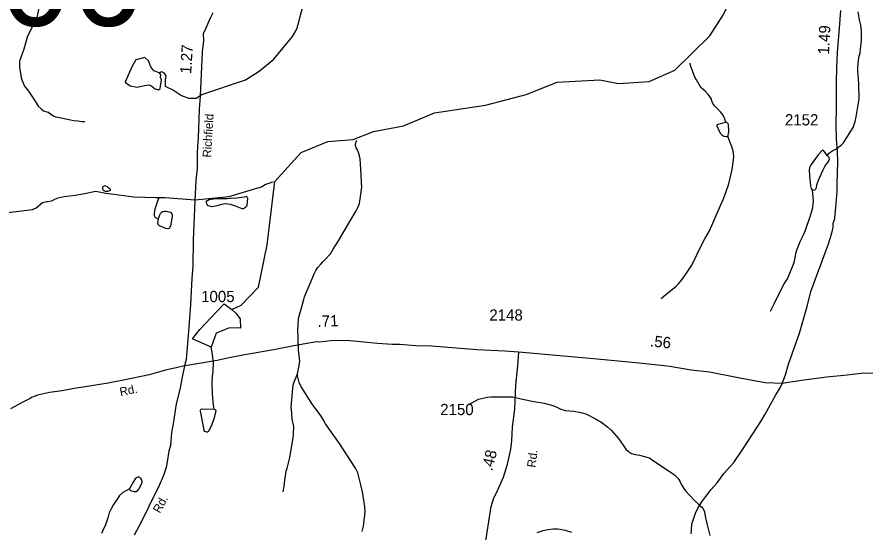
# Model space of a CAD drawing. Extents: x 1473865 to 1648260, y 639067 to 773536.
# Drawn here: x 1627858 to 1637288, y 647690 to 653423 of the extents above; entities that cross this region are included whole.
import ezdxf

# ---------------------------------------------------------------- set-up
doc = ezdxf.new("R2010")
doc.units = 0
for name, color, linetype in [('Exist Hydrographic Creek Single Shore', 7, 'Continuous'), ('Exist Hydrographic Misc Water Feature', 7, 'Continuous'), ('Exist Hydrographic Pond Under 1500 Sq Ft', 7, 'Continuous'), ('Exist Road Secondary Mileage Hundredths English Label', 7, 'Continuous'), ('Exist Road Secondary Structure Pipe Number Label', 7, 'Continuous'), ('Exist Road Secondary Type 41 Attributed', 7, 'Continuous'), ('Exist Road Secondary Type 51 Attributed', 7, 'Continuous'), ('Exist Road Secondary Type 51 Label', 7, 'Continuous'), ('Exist Road Secondary Type 51 Number Label', 7, 'Continuous')]:
    doc.layers.add(name, color=color, linetype=linetype)

msp = doc.modelspace()

# ---------------------------------------------------------------- linework, layer by layer
at = {"layer": 'Exist Hydrographic Creek Single Shore'}
for points in [[(1634887.7, 652702.9), (1635172.8, 652831.7), (1635560.8, 653211.2), (1635713.8, 653451), (1636038.8, 654130.4), (1636215.8, 654287.6), (1636275.8, 654394.8), (1636384.8, 654510.7), (1636586.8, 654647.8), (1636705.8, 654796.4)], [(1630246.5, 650168.6), (1630350.8, 650213.6), (1630541.8, 650416.4), (1630638.2, 650888.1), (1630725.8, 651591.4), (1631018.7, 651914.6), (1631312.8, 652036.6), (1631595.7, 652057.1), (1631821.7, 652147.7), (1632156.8, 652209.9), (1632499.7, 652354), (1633067.7, 652441), (1633518.7, 652559.9), (1633862.8, 652697.3), (1634337.8, 652723.8), (1634545.8, 652680.3), (1634887.7, 652702.9)]]:
    msp.add_lwpolyline(points, dxfattribs=at)
at = {"layer": 'Exist Hydrographic Misc Water Feature'}
for points in [[(1629443.5, 652800.2), (1629465.4, 652814.7), (1629490.8, 652802), (1629512.7, 652765.6), (1629507.2, 652718.2), (1629505.4, 652650.8), (1629600, 652607.1), (1629689.2, 652547), (1629763.8, 652517.9), (1629849.3, 652517.9), (1629913, 652557.9), (1630397.5, 652723.2), (1630552.2, 652817.9), (1630712.3, 652954.5), (1630923.1, 653205.2), (1630970.4, 653285.3), (1631034.1, 653525.7), (1631119.7, 654062.4), (1631273.8, 654403.9), (1631269.8, 654771.6), (1631312.8, 654862.7), (1631532.8, 655117.6), (1631554.5, 655296.9)], [(1628127.2, 653652.7), (1628078.1, 653413.2), (1627973.4, 653208.6), (1627935.4, 653063.3), (1627887.6, 652929.7), (1627885.2, 652897.7), (1627886.9, 652865.7), (1627901.5, 652769.4), (1627905.1, 652745.5), (1627910.8, 652721.6), (1627940, 652652.9), (1627987.2, 652596.1), (1628059.7, 652487.2), (1628095.1, 652430.7), (1628126.7, 652400.5), (1628154.3, 652377.8), (1628200.2, 652361.8)], [(1636865.2, 651882), (1636887.4, 651905.7), (1636907.7, 651921.5), (1636929.8, 651935.2), (1636962.1, 651952.8), (1636994.2, 651972.5), (1637030.6, 652002.1), (1637046.9, 652021.8), (1637157, 652190.6), (1637177.8, 652258.4), (1637190.4, 652312.3), (1637212, 652444), (1637218.5, 652483.9), (1637222.9, 652519.9), (1637220.7, 652672), (1637215.6, 652738), (1637208.4, 652814.2), (1637207.1, 652862.2), (1637218.3, 652970.1), (1637232.9, 653023.9), (1637241.8, 653095.9), (1637248.7, 653163.8), (1637249.3, 653219.8), (1637249.9, 653269.8), (1637240.7, 653331.9), (1637227.3, 653392.1), (1637210.5, 653480.3)], [(1629443.5, 652800.2), (1629379.8, 652823.8), (1629345.3, 652867.5), (1629319.8, 652933.1), (1629277.9, 652971.3), (1629179.7, 652944), (1629134.2, 652869.4), (1629059.6, 652698.2), (1629117.8, 652656.3), (1629196.1, 652641.7), (1629274.3, 652658.1), (1629323.4, 652669), (1629347.1, 652658.1), (1629394.4, 652621.7), (1629430.8, 652610.8), (1629450.8, 652627.2), (1629465.4, 652721.8), (1629452.6, 652749.2), (1629458.1, 652780.1), (1629443.5, 652800.2)], [(1635739.3, 652251.6), (1635727.6, 652285.7), (1635716.1, 652313.8), (1635700.3, 652344), (1635678.6, 652372.3), (1635641, 652408.8), (1635617.3, 652429), (1635595.7, 652459.4), (1635586, 652487.5), (1635576.3, 652513.6), (1635570.6, 652527.7), (1635544.9, 652560), (1635509.3, 652598.5), (1635487.5, 652616.7), (1635463.7, 652639), (1635412.8, 652721.6), (1635395.1, 652753.8), (1635348.7, 652882.4), (1635343.1, 652908.5)], [(1628611.1, 652254.9), (1628579.1, 652257.2), (1628535.2, 652261.8), (1628491.2, 652266.3), (1628293.6, 652306.7), (1628263.7, 652317), (1628243.9, 652329.3), (1628200.2, 652361.8)], [(1635739.3, 652251.6), (1635731.3, 652249.7), (1635654.9, 652226.6), (1635643, 652222.7), (1635640.9, 652218.7), (1635640.9, 652210.8), (1635666.1, 652152.5), (1635681.8, 652126.3), (1635695.7, 652110.1), (1635707.4, 652102), (1635717.5, 652095.8), (1635743.5, 652093.5), (1635757.5, 652093.3), (1635761.5, 652095.3), (1635763.5, 652101.3)], [(1635739.3, 652251.6), (1635743.3, 652251.5), (1635749.4, 652249.5), (1635757.3, 652243.4), (1635761.1, 652235.3), (1635765, 652223.3), (1635766.7, 652203.3), (1635770.5, 652179.2), (1635768.1, 652149.2), (1635765.9, 652123.2), (1635763.6, 652107.3), (1635761.5, 652095.3)], [(1635019.5, 650289.6), (1635051.9, 650315.2), (1635189.3, 650425.6), (1635213.5, 650453.2), (1635246, 650494.9), (1635296.9, 650560.3), (1635362, 650659.6), (1635421.5, 650782.9), (1635462.6, 650868.5), (1635507.6, 650953.9), (1635558.7, 651041.3), (1635682.1, 651324), (1635713, 651399.6), (1635744, 651479.3), (1635775, 651566.9), (1635809, 651726.5), (1635817.7, 651778.5), (1635826.3, 651834.4), (1635830.8, 651874.4), (1635821.4, 651928.5), (1635806.1, 651980.7), (1635792.4, 652014.9), (1635761.5, 652095.3)], [(1630976.2, 649451.7), (1630995.3, 649543.5), (1631001.9, 649593.4), (1630996.7, 649657.5), (1630989.4, 649713.6), (1630983, 649859.7), (1630980, 649929.8), (1630987.6, 650065.7), (1631046.2, 650279.1), (1631056.6, 650309), (1631165.7, 650569.8), (1631180.1, 650601.6), (1631204.5, 650633.3), (1631234.9, 650671), (1631259.2, 650696.6), (1631281.6, 650720.4), (1631344.3, 650787.7), (1631375, 650837.4), (1631432.1, 650930.7), (1631560.7, 651145.2), (1631630.2, 651266.4), (1631648.6, 651300.2), (1631665.1, 651346), (1631691.4, 651527.8), (1631690, 651577.8), (1631684.9, 651669.9), (1631675.1, 651844.1), (1631665.5, 651878.2), (1631650.1, 651926.4), (1631640.3, 651946.5), (1631630.6, 651966.6), (1631622.9, 651992.7), (1631621.1, 652010.8), (1631631.5, 652044.6), (1631637.6, 652052.6)], [(1636865.2, 651882), (1636841.6, 651916.3), (1636825.8, 651936.5), (1636817.8, 651940.5), (1636811.7, 651936.6), (1636767.1, 651887.2), (1636687.9, 651780), (1636675.5, 651754.2), (1636667.2, 651724.3), (1636670.4, 651652.2), (1636683.1, 651544), (1636688.6, 651512), (1636694.6, 651501.9), (1636704.5, 651495.8)], [(1636865.2, 651882), (1636885, 651861.7), (1636886.9, 651855.7), (1636888.7, 651845.7), (1636888.6, 651835.7), (1636888.5, 651831.7), (1636886.4, 651823.7), (1636870.2, 651801.9), (1636851.9, 651780.1), (1636835.6, 651754.3), (1636813.1, 651710.5), (1636767.8, 651603), (1636749.2, 651549.3), (1636744.9, 651527.3), (1636740.7, 651511.3), (1636734.5, 651501.4), (1636724.5, 651495.5), (1636716.4, 651491.6), (1636708.4, 651493.7), (1636704.5, 651495.8)], [(1628821.5, 651492.2), (1628813.7, 651504.3), (1628811.7, 651510.3), (1628811.9, 651528.3), (1628814, 651532.3), (1628820, 651538.2), (1628830.1, 651544.1), (1628836.2, 651546), (1628842.1, 651543.9), (1628862.1, 651535.7), (1628870, 651529.6), (1628889.9, 651513.3), (1628893.8, 651505.3), (1628895.6, 651501.3), (1628895.6, 651497.3), (1628893.6, 651491.3), (1628885.5, 651487.4), (1628875.5, 651483.5), (1628863.5, 651481.6), (1628849.4, 651479.9), (1628841.4, 651479.9), (1628821.5, 651492.2)], [(1629447.3, 651414.6), (1629503.3, 651411.9), (1629840, 651388), (1630219.2, 651426), (1630534.8, 651519.6), (1630556.9, 651525.4), (1630583.1, 651535.1), (1630609.3, 651552.7), (1630637.4, 651564.4), (1630661.6, 651574.1), (1630691.8, 651585.8), (1630725.8, 651591.4)], [(1628188.3, 651367.6), (1628204.3, 651367.4), (1628222.4, 651371.3), (1628252.6, 651380.9), (1628280.7, 651396.6), (1628316.9, 651408.1), (1628381, 651423.4), (1628503.3, 651439.9), (1628589.5, 651454.9), (1628645.7, 651466.2), (1628729.8, 651483.2), (1628791.9, 651474.5), (1628825.7, 651466.1), (1628847.7, 651461.7), (1628933.5, 651448.8), (1629157.2, 651420.1), (1629403.3, 651415.1), (1629447.3, 651414.6)], [(1636236.3, 650149), (1636277.2, 650228.5), (1636334.6, 650345.8), (1636389.9, 650451.2), (1636426.7, 650508.8), (1636486.4, 650654.1), (1636498.7, 650689.9), (1636509.4, 650743.9), (1636522.1, 650803.7), (1636532.6, 650839.7), (1636569.7, 650931.2), (1636602.5, 650998.8), (1636627.1, 651050.6), (1636678.9, 651201.9), (1636695.7, 651259.8), (1636706.1, 651301.7), (1636710.7, 651337.6), (1636713, 651373.7), (1636709.6, 651421.7), (1636704.5, 651495.8)], [(1627757.3, 651245.2), (1628029.8, 651281.6), (1628070.3, 651299.8), (1628141.7, 651356.9), (1628188.3, 651367.6)], [(1629432.3, 651172.7), (1629400.6, 651187.1), (1629394.6, 651193.2), (1629390.7, 651201.2), (1629388.9, 651209.2), (1629387, 651233.3), (1629395.7, 651287.2), (1629431.1, 651398.8), (1629435.2, 651404.7), (1629447.3, 651414.6)], [(1630091.5, 651402.2), (1630155.6, 651401.4), (1630195.6, 651402.9), (1630231.7, 651404.5), (1630301.7, 651409.6), (1630384, 651420.7), (1630402, 651424.5), (1630407.9, 651424.4), (1630411.9, 651424.4), (1630417.8, 651418.3), (1630419.7, 651406.2), (1630414.7, 651324.3), (1630410.6, 651314.3), (1630402.4, 651304.4), (1630388.4, 651294.6), (1630376.4, 651288.7), (1630360.4, 651286.9), (1630342.3, 651293.2), (1630288.6, 651315.8), (1630230.9, 651336.5), (1630202.8, 651340.8), (1630180.8, 651341.1), (1630154.8, 651339.4), (1630130.8, 651335.7), (1630108.7, 651328), (1630066.5, 651316.5), (1630048.5, 651312.7), (1630020.5, 651311), (1630000.6, 651315.2), (1629982.6, 651321.5), (1629972.7, 651333.6), (1629967, 651349.7), (1629965, 651361.7), (1629967.2, 651375.7), (1629977.3, 651381.6), (1629995.5, 651389.3), (1630041.4, 651396.8), (1630091.5, 651402.2)], [(1629432.3, 651172.7), (1629436.5, 651186.6), (1629447, 651218.6), (1629455.1, 651234.4), (1629469.3, 651250.2), (1629481.4, 651256.1), (1629501.4, 651259.9), (1629517.4, 651259.7), (1629545.4, 651255.4), (1629563.4, 651249.1), (1629573.3, 651243.1), (1629581.1, 651230.9), (1629582.9, 651218.9), (1629582.7, 651194.9), (1629580.5, 651178.9), (1629563.6, 651099.1), (1629559.4, 651085.1), (1629555.2, 651071.2), (1629547.2, 651067.3), (1629537.1, 651065.4), (1629513.2, 651067.7), (1629443.4, 651096.5), (1629431.6, 651104.7), (1629427.7, 651114.7), (1629425.8, 651126.7), (1629428, 651150.7), (1629432.3, 651172.7)], [(1630049.1, 649056.6), (1630041.7, 649102.8), (1630033.3, 649228.9), (1630026.7, 649349), (1630033.5, 649423), (1630040.3, 649480.9), (1630041.4, 649578.9), (1630028.8, 649689.1), (1630017.5, 649747.2)], [(1630816.4, 648139.2), (1630829.1, 648197.1), (1630831.7, 648237), (1630851.3, 648368.8), (1630863.7, 648400.7), (1630893, 648518.4), (1630927.7, 648738), (1630934.1, 648779.9), (1630935.2, 648864), (1630927.6, 648898.1), (1630918.1, 648944.2), (1630912.9, 649012.3), (1630907.8, 649080.4), (1630924.3, 649290.2), (1630928.7, 649324.2), (1630935.1, 649350.1), (1630976.2, 649451.7)], [(1631697.4, 647696.5), (1631712.2, 647754.4), (1631716.5, 647784.3), (1631728.1, 647914.2), (1631724.8, 647974.2), (1631719.3, 648018.3), (1631708.2, 648090.5), (1631700.7, 648136.6), (1631681.7, 648214.8), (1631647.3, 648349.3), (1631621.8, 648399.6), (1631566.8, 648486.3), (1631445, 648675.8), (1631370.3, 648780.7), (1631289.7, 648895.8), (1631264.2, 648942.1), (1631240.7, 648978.4), (1631201.3, 649036.8), (1631161.9, 649085.3), (1631136.3, 649121.6), (1631012.6, 649313.2), (1630997.1, 649355.4), (1630987.4, 649383.5), (1630979.9, 649413.6), (1630977.9, 649429.6), (1630976.2, 649451.7)], [(1632864.7, 649102.9), (1632922.9, 649130.3), (1632989.5, 649167.5), (1633091.7, 649190.3), (1633129.8, 649193.8), (1633372, 649194.9), (1633479.5, 649169.6), (1633605.3, 649142.1), (1633653.2, 649133.6), (1633721.2, 649124.8), (1633814.8, 649097.7), (1633860.7, 649081), (1633906.5, 649056.5), (1633956.2, 649043.9), (1634002.2, 649037.3), (1634048.3, 649034.8), (1634128.1, 649019.8), (1634181.9, 649005.2), (1634297.2, 648947.8), (1634326.9, 648929.5), (1634348.9, 648915.2), (1634426.2, 648858.2), (1634465.9, 648823.8), (1634544.7, 648732.8), (1634597.8, 648656.1), (1634611.6, 648633.9), (1634629.4, 648611.7), (1634657, 648587.4), (1634692.7, 648564.9), (1634732.6, 648554.4), (1634778.6, 648545.9), (1634822.4, 648535.3), (1634860.4, 648524.9), (1634890.2, 648514.5), (1634922, 648494.2), (1635158.2, 648335.3), (1635175.9, 648321.1), (1635205.6, 648290.7), (1635217.5, 648276.5), (1635227.2, 648256.4), (1635240.9, 648230.3), (1635254.6, 648206.1), (1635274.3, 648173.8), (1635290, 648149.6), (1635388.7, 648046.4), (1635432.3, 648003.9), (1635458, 647979.6), (1635473.9, 647965.4), (1635485.7, 647951.2), (1635497.4, 647927.1), (1635507, 647889), (1635514.5, 647848.8), (1635527.7, 647784.7), (1635562.1, 647650.2)], [(1630049.1, 649056.6), (1630059.2, 649054.5), (1630065.1, 649050.4), (1630067.1, 649046.4), (1630069, 649042.4), (1630064.8, 649022.4), (1630050.1, 648962.6), (1630021, 648877), (1629992.4, 648819.2), (1629986.3, 648809.3), (1629978.2, 648803.4), (1629968.1, 648801.5), (1629958.2, 648803.7), (1629948.2, 648809.8), (1629940.5, 648821.9), (1629934.7, 648845.9), (1629898.9, 649036.4), (1629899, 649046.4), (1629901.2, 649052.4), (1629907.1, 649058.3), (1629917.2, 649060.2), (1630049.1, 649056.6)], [(1629110.3, 648169.6), (1629110.3, 648163.6), (1629112.1, 648159.6), (1629120.1, 648153.5), (1629130, 648149.4), (1629150, 648143.1), (1629162, 648140.9), (1629186.1, 648140.7), (1629194.1, 648146.6), (1629214.3, 648168.4), (1629238.9, 648214.1), (1629249.3, 648244), (1629249.4, 648254), (1629247.4, 648262), (1629241.6, 648274.1), (1629235.8, 648286.2), (1629225.9, 648296.3), (1629209.9, 648304.5), (1629203.9, 648302.5), (1629195.9, 648298.6), (1629185.8, 648292.8), (1629173.7, 648282.9), (1629151.3, 648245.1), (1629114.4, 648177.6), (1629110.3, 648169.6)], [(1629110.3, 648169.6), (1629076.2, 648154), (1629033.8, 648130.5), (1628999.4, 648094.9), (1628962.8, 648043.3), (1628932.1, 647995.7), (1628901.6, 647940), (1628883, 647902.2), (1628872.5, 647860.4), (1628841.4, 647768.7), (1628810.6, 647701), (1628796.3, 647675.2)], [(1633642, 647685.3), (1633708.2, 647706.4), (1633766.3, 647719.8), (1633818.4, 647727.1), (1633834.5, 647726.9), (1633866.5, 647724.5), (1633896.4, 647720.2), (1633952.3, 647711.5), (1634022.1, 647688.7)]]:
    msp.add_lwpolyline(points, dxfattribs=at)
at = {"layer": 'Exist Hydrographic Pond Under 1500 Sq Ft'}
msp.add_lwpolyline([(1630246.5, 650168.6), (1630290.6, 650126.1), (1630340.9, 650063.2), (1630344, 649960.9), (1630219.8, 649964.1), (1630073.6, 649904.3), (1630017.5, 649747.2), (1629808, 649839.8), (1629891.3, 649945.2), (1630072.1, 650135.6), (1630161.7, 650228.4), (1630246.5, 650168.6)], dxfattribs=at)
at = {"layer": 'Exist Road Secondary Type 41 Attributed'}
for points in [[(1633437.7, 649690.1), (1633283.7, 649702.1), (1632969.9, 649717.6), (1632466.2, 649757.7), (1632288.1, 649762), (1632116.4, 649775.9), (1632032.3, 649777), (1631868.5, 649788.8), (1631562.5, 649816.7), (1631476.6, 649821.7), (1631346.5, 649817.1), (1631286.6, 649809.8), (1631220.5, 649804.9), (1631188.4, 649805.2), (1630935.8, 649764), (1630733.1, 649720.5), (1630368.5, 649658.9), (1630200.1, 649626.9), (1630085.4, 649600.1), (1629772.1, 649548.7), (1629720, 649538.1)], [(1633035.7, 647192.2), (1633041.3, 647340.2), (1633061.7, 647521.9), (1633129, 647975.1), (1633160.1, 648071), (1633190.7, 648124.6), (1633266.9, 648301.9), (1633310.8, 648445.1), (1633350.6, 648612.7), (1633362, 648704.7), (1633369.7, 648858.8), (1633392.1, 649058.6), (1633405.4, 649324.5), (1633427.7, 649538), (1633437.7, 649690.1)], [(1636364.7, 649343.8), (1636176.5, 649351.2), (1635896.9, 649402.5), (1635557.8, 649468.7), (1635355.8, 649493.2), (1635118.4, 649534.1), (1635054.4, 649538.7), (1634738.7, 649572.6), (1634269, 649618.2), (1633437.7, 649690.1)], [(1637396.4, 649459.1), (1637244.7, 649453.7), (1637088.8, 649436.4), (1636861.9, 649413.5), (1636609.1, 649380.1), (1636438.1, 649355), (1636364.7, 649343.8)]]:
    msp.add_lwpolyline(points, dxfattribs=at)
at = {"layer": 'Exist Road Secondary Type 51 Attributed'}
for points in [[(1630036.7, 653468.5), (1630010.1, 653414.9), (1629980.2, 653348.1), (1629963, 653304.5), (1629929.1, 653235.4), (1629930.2, 653161.2), (1629918.8, 653035.3), (1629893.2, 652540.4), (1629884.9, 652397.6), (1629872.1, 652078.6), (1629867.5, 652028.4), (1629865.9, 651979.6), (1629861.8, 651902.5), (1629861.6, 651785.4), (1629861, 651735.7), (1629847.6, 651607.4), (1629835.4, 651374.8), (1629816.2, 650939.3), (1629814.1, 650647.9), (1629802.5, 650512), (1629787.1, 650222.1), (1629769.9, 649972), (1629737.6, 649610.3), (1629720, 649538.1)], [(1636364.7, 649343.8), (1636402.8, 649441), (1636438.2, 649557.9), (1636559.2, 649902.8), (1636649.2, 650213.2), (1636686.7, 650365.6), (1636880.4, 650898.3), (1636920.3, 651015.1), (1636933.2, 651083.1), (1636933.8, 651126.7), (1636950.8, 651175.3), (1636957.2, 651233.2), (1636963.8, 651301.1), (1636976.3, 651478.5), (1636978.4, 651559.9), (1636984.7, 651811), (1636980.5, 651923.8), (1636972.2, 652065.7), (1636967.1, 652220.7), (1636965.7, 652280.8), (1636968.9, 652358.9), (1636971.8, 652418.6), (1636970, 652696.6), (1636974.1, 652861.5), (1636982.5, 653028.5), (1637003.3, 653298.3), (1637017.9, 653495)], [(1629720, 649538.1), (1629627.8, 649515.8), (1629508.6, 649491.5), (1629328.3, 649438.6), (1629042.6, 649380.1), (1628870.7, 649346), (1628664.4, 649312.6), (1628493.1, 649286.2), (1628360.6, 649260.8), (1628221.3, 649241.5), (1628151.5, 649229.7), (1628085.9, 649212.1), (1628059.2, 649203.4), (1628020.7, 649188.2), (1628005.3, 649177.9), (1627923.3, 649134.3), (1627787.7, 649062.1)], [(1629720, 649538.1), (1629695.2, 649412.9), (1629669.5, 649277.2), (1629628.8, 649118.5), (1629593.3, 648893.1), (1629574.5, 648799.2), (1629566, 648654), (1629547.3, 648588.4), (1629528.7, 648472.6), (1629516.2, 648407.9), (1629487, 648318.2), (1629439, 648207.5), (1629322.9, 647972.5), (1629235.3, 647791), (1629162.4, 647653.7)], [(1635356.1, 647670.5), (1635356.7, 647715.9), (1635362.9, 647778.5), (1635403.1, 647901), (1635427.8, 647954.7), (1635473.4, 648026.9), (1635573.3, 648159.2), (1635644.2, 648238.5), (1635718.2, 648342.3), (1635828.5, 648465.6), (1635936.3, 648622.3), (1636129.4, 648921.5), (1636178.3, 649001.3), (1636235.6, 649110.4), (1636296.4, 649215.6), (1636344, 649294), (1636364.7, 649343.8)]]:
    msp.add_lwpolyline(points, dxfattribs=at)

# ---------------------------------------------------------------- texts
at = {"layer": 'Exist Road Secondary Mileage Hundredths English Label'}
for s, rotation, p in [('1.49', 87.13973, (1636887.2, 653002)), ('1.27', 86.54613, (1629795.2, 652786.7)), ('.71', 2.02249, (1631201.9, 649973)), ('.56', 353.86196, (1634893.1, 649756.8)), ('.48', 76.6332, (1633143.1, 648361.8))]:
    msp.add_text(s, height=125, rotation=rotation, dxfattribs=at).set_placement(p)
at = {"layer": 'Exist Road Secondary Structure Pipe Number Label'}
msp.add_text('P106', height=1066.27, dxfattribs=at).set_placement((1625924.7, 653324.2))
at = {"layer": 'Exist Road Secondary Type 51 Label'}
for s, rotation, p in [('Richfield', 86.72607, (1630016.3, 651855.9)), ('Rd.', 12.03593, (1629010.4, 649200.9)), ('Rd.', 82.94817, (1633623, 648403.9)), ('Rd.', 61.01371, (1629446.4, 647892.4))]:
    msp.add_text(s, height=95, rotation=rotation, dxfattribs=at).set_placement(p)
at = {"layer": 'Exist Road Secondary Type 51 Number Label'}
for s, p in [('2152', (1636397.1, 652215.6)), ('1005', (1629905.6, 650249.1)), ('2148', (1633110.5, 650042.7)), ('2150', (1632564.1, 648991.6))]:
    msp.add_text(s, height=125, dxfattribs=at).set_placement(p)

doc.saveas('drawing.dxf')
